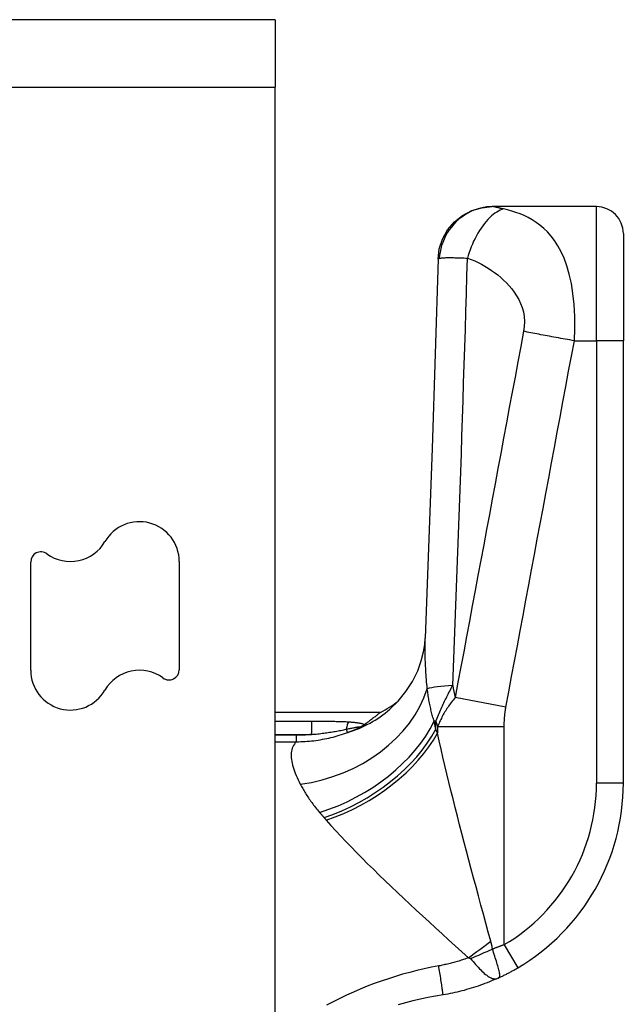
# Model space of a CAD drawing. Header units: inches. Extents: x 12 to 399, y 35 to 190.
# Tile 260 of 355: x 234.628 to 235.514, y 131.722 to 133.167. Entities that reach past the tile are written whole.
import ezdxf

# ---------------------------------------------------------------- set-up
doc = ezdxf.new("R2010")
doc.units = ezdxf.units.IN
doc.header["$MEASUREMENT"] = 0
doc.layers.add('Visible Edges(ANSI)', color=7, linetype='Continuous', lineweight=25)
doc.layers.add('Visible Tangent Edges(ANSI)', color=7, linetype='Continuous', lineweight=25)

msp = doc.modelspace()

# ---------------------------------------------------------------- linework, layer by layer
at = {"layer": 'Visible Edges(ANSI)'}
for p, q in [((235.0034, 133.1672), (234.1684, 133.1672)), ((235.0034, 133.1672), (235.0034, 133.0682)), ((235.0034, 96.4652), (235.0034, 133.0682)), ((235.3228, 132.8928), (235.3216, 132.8928)), ((235.4749, 132.8928), (235.3228, 132.8928)), ((235.5143, 132.8534), (235.5143, 132.696)), ((235.5143, 132.0469), (235.5143, 132.696)), ((234.6444, 132.2124), (234.6444, 132.3712)), ((234.8624, 132.372), (234.8624, 132.2132)), ((235.1576, 132.1503), (235.0034, 132.1503)), ((235.1349, 132.133), (235.1342, 132.1324))]:
    msp.add_line(p, q, dxfattribs=at)
at = {"layer": 'Visible Edges(ANSI)', "flags": 128}
for points in [[(235.2423, 132.8156), (235.2442, 132.8308), (235.249, 132.8453), (235.2564, 132.8587), (235.2663, 132.8703), (235.2783, 132.8799), (235.2918, 132.887), (235.3065, 132.8913), (235.3216, 132.8928)], [(235.2423, 132.8156), (235.2336, 132.5376), (235.2235, 132.2594)], [(235.1716, 132.1552), (235.1839, 132.1672), (235.1952, 132.181), (235.2049, 132.1961), (235.2124, 132.2114), (235.2177, 132.226), (235.221, 132.2392), (235.2228, 132.2504), (235.2235, 132.2594)], [(235.1576, 132.1503), (235.1576, 132.1503), (235.1575, 132.1502), (235.1573, 132.15), (235.157, 132.1498), (235.1566, 132.1495), (235.1562, 132.1492), (235.1556, 132.1488), (235.155, 132.1483), (235.1544, 132.1478), (235.1536, 132.1472), (235.1528, 132.1465), (235.1518, 132.1458), (235.1509, 132.145), (235.1498, 132.1442), (235.1486, 132.1433), (235.1474, 132.1424), (235.1461, 132.1414), (235.1447, 132.1403), (235.1433, 132.1392), (235.1418, 132.1381), (235.1402, 132.1369), (235.1385, 132.1356), (235.1368, 132.1343), (235.1349, 132.133)], [(235.1342, 132.1324), (235.134, 132.1323), (235.1337, 132.1321), (235.1335, 132.1319), (235.1332, 132.1318), (235.133, 132.1316), (235.1327, 132.1314), (235.1324, 132.1312), (235.1321, 132.131), (235.1318, 132.1308), (235.1314, 132.1306), (235.1311, 132.1304), (235.1307, 132.1302), (235.1303, 132.13), (235.13, 132.1298), (235.1296, 132.1296), (235.1292, 132.1294), (235.1289, 132.1292), (235.1285, 132.129), (235.1281, 132.1288), (235.1277, 132.1286), (235.1274, 132.1284), (235.127, 132.1282), (235.1266, 132.128), (235.1262, 132.1278)], [(235.3307, 131.7607), (235.3319, 131.7612), (235.3331, 131.7618), (235.3343, 131.7623), (235.3355, 131.7629), (235.3367, 131.7635), (235.3379, 131.7641), (235.3391, 131.7647), (235.3404, 131.7653), (235.3416, 131.7659), (235.3428, 131.7665), (235.344, 131.7671), (235.3452, 131.7678), (235.3464, 131.7684), (235.3476, 131.769), (235.3488, 131.7697), (235.35, 131.7703), (235.3512, 131.771), (235.3524, 131.7717), (235.3536, 131.7723), (235.3548, 131.773), (235.356, 131.7737), (235.3572, 131.7744), (235.3584, 131.775), (235.3595, 131.7757)], [(235.3307, 131.7607), (235.3275, 131.7592), (235.3243, 131.7578), (235.321, 131.7564), (235.3177, 131.755), (235.3144, 131.7537), (235.3111, 131.7524), (235.3078, 131.7512), (235.3044, 131.75), (235.3011, 131.7488), (235.2977, 131.7477), (235.2943, 131.7466), (235.2909, 131.7456), (235.2875, 131.7446), (235.2841, 131.7436), (235.2807, 131.7426), (235.2773, 131.7417), (235.2738, 131.7409), (235.2704, 131.7401), (235.2669, 131.7393), (235.2635, 131.7385), (235.26, 131.7378), (235.2565, 131.7372), (235.2531, 131.7366), (235.2496, 131.736)], [(235.2496, 131.736), (235.2385, 131.7341), (235.2275, 131.7319), (235.2165, 131.7296), (235.2055, 131.727), (235.1946, 131.7242), (235.1838, 131.7212)]]:
    msp.add_lwpolyline(points, dxfattribs=at)
at = {"layer": 'Visible Edges(ANSI)'}
for centre, radius, start, end in [((235.4749, 132.8534), 0.0394, 0, 90), ((234.804, 132.372), 0.0584, 0, 150), ((234.7028, 132.4304), 0.0584, 233.7469, 330), ((234.6594, 132.3712), 0.015, 53.7469, 180), ((234.8474, 132.2132), 0.015, 233.7469, 0), ((234.7028, 132.2124), 0.0584, 180, 330), ((234.804, 132.154), 0.0584, 53.7469, 150), ((235.0648, 132.3239), 0.1969, 298.1462, 307.2505), ((235.1993, 132.0469), 0.315, 300.5805, 0)]:
    msp.add_arc(centre, radius, start, end, dxfattribs=at)
at = {"layer": 'Visible Tangent Edges(ANSI)'}
for p, q in [((234.1684, 133.0682), (235.0034, 133.0682)), ((235.4749, 132.696), (235.4749, 132.8928)), ((235.4424, 132.696), (235.4749, 132.696)), ((235.5143, 132.696), (235.4749, 132.696)), ((235.4749, 132.696), (235.4749, 132.0469)), ((235.3419, 132.1584), (235.2674, 132.1723)), ((235.0568, 132.1372), (235.0034, 132.1372)), ((235.0568, 132.1372), (235.0568, 132.1182)), ((235.239, 132.1375), (235.2365, 132.1375)), ((235.239, 132.126), (235.239, 132.1375)), ((235.3395, 132.1293), (235.2415, 132.1293)), ((235.2415, 132.1293), (235.2415, 132.1202)), ((235.3395, 131.8096), (235.3395, 132.1293)), ((235.0034, 132.1182), (235.0568, 132.1182)), ((235.0343, 132.1169), (235.0034, 132.1169)), ((235.0343, 132.1075), (235.0343, 132.1169)), ((235.1095, 132.121), (235.1077, 132.1258)), ((235.0034, 132.1075), (235.0343, 132.1075)), ((235.5143, 132.0469), (235.4749, 132.0469)), ((235.3395, 131.8096), (235.3595, 131.7757))]:
    msp.add_line(p, q, dxfattribs=at)
at = {"layer": 'Visible Tangent Edges(ANSI)', "flags": 128}
for points in [[(235.3228, 132.8928), (235.3183, 132.8927), (235.3137, 132.8923), (235.3091, 132.8915), (235.3044, 132.8905), (235.2997, 132.8892), (235.295, 132.8875), (235.2904, 132.8855), (235.2858, 132.8832), (235.2813, 132.8805), (235.277, 132.8776), (235.2729, 132.8743), (235.269, 132.8708), (235.2653, 132.867), (235.2619, 132.8629), (235.2587, 132.8587), (235.2559, 132.8543), (235.2533, 132.8498), (235.2511, 132.8451), (235.2491, 132.8404), (235.2475, 132.8357), (235.2462, 132.8309), (235.2452, 132.8262), (235.2445, 132.8215), (235.2441, 132.8169)], [(235.3382, 132.8894), (235.3373, 132.8896), (235.3365, 132.8898), (235.3357, 132.89), (235.3348, 132.8902), (235.3341, 132.8903), (235.3333, 132.8905), (235.3325, 132.8907), (235.3318, 132.8909), (235.3311, 132.8911), (235.3304, 132.8912), (235.3297, 132.8914), (235.329, 132.8916), (235.3283, 132.8918), (235.3276, 132.8919), (235.327, 132.8921), (235.3264, 132.8922), (235.3258, 132.8924), (235.3253, 132.8925), (235.3248, 132.8926), (235.3243, 132.8927), (235.3239, 132.8927), (235.3235, 132.8928), (235.3231, 132.8928), (235.3228, 132.8928)], [(235.3382, 132.8894), (235.3359, 132.8886), (235.3334, 132.8876), (235.331, 132.8864), (235.3284, 132.8849), (235.3259, 132.8832), (235.3233, 132.8813), (235.3207, 132.8791), (235.3181, 132.8767), (235.3155, 132.874), (235.3129, 132.8711), (235.3104, 132.8681), (235.3079, 132.8648), (235.3055, 132.8613), (235.3031, 132.8577), (235.3008, 132.854), (235.2987, 132.8501), (235.2966, 132.8461), (235.2946, 132.8421), (235.2928, 132.8379), (235.2911, 132.8338), (235.2895, 132.8296), (235.2881, 132.8255), (235.2867, 132.8213), (235.2855, 132.8172)], [(235.4424, 132.696), (235.4432, 132.714), (235.4431, 132.7318), (235.4422, 132.749), (235.4404, 132.7652), (235.438, 132.7802), (235.4349, 132.7938), (235.4313, 132.806), (235.4273, 132.817), (235.4229, 132.8267), (235.4183, 132.8353), (235.4134, 132.8429), (235.4082, 132.8496), (235.403, 132.8556), (235.3975, 132.8609), (235.3919, 132.8656), (235.3863, 132.8697), (235.3805, 132.8734), (235.3746, 132.8767), (235.3687, 132.8796), (235.3627, 132.8821), (235.3566, 132.8843), (235.3505, 132.8863), (235.3444, 132.888), (235.3382, 132.8894)], [(235.2423, 132.8156), (235.2423, 132.8157), (235.2423, 132.8157), (235.2423, 132.8158), (235.2423, 132.8158), (235.2424, 132.8159), (235.2424, 132.8159), (235.2424, 132.816), (235.2425, 132.816), (235.2425, 132.8161), (235.2426, 132.8161), (235.2427, 132.8162), (235.2427, 132.8163), (235.2428, 132.8163), (235.2429, 132.8164), (235.243, 132.8164), (235.2431, 132.8165), (235.2432, 132.8165), (235.2433, 132.8166), (235.2434, 132.8166), (235.2435, 132.8167), (235.2437, 132.8167), (235.2438, 132.8168), (235.244, 132.8168), (235.2441, 132.8169)], [(235.2441, 132.8169), (235.2448, 132.817), (235.2456, 132.8172), (235.2465, 132.8174), (235.2475, 132.8175), (235.2486, 132.8176), (235.2499, 132.8178), (235.2512, 132.8178), (235.2527, 132.8179), (235.2542, 132.818), (235.2559, 132.818), (235.2577, 132.8181), (235.2596, 132.8181), (235.2615, 132.8181), (235.2633, 132.818), (235.2652, 132.818), (235.2671, 132.8179), (235.2692, 132.8179), (235.2712, 132.8178), (235.2734, 132.8177), (235.2757, 132.8177), (235.278, 132.8176), (235.2804, 132.8175), (235.2829, 132.8173), (235.2855, 132.8172)], [(235.2638, 132.19), (235.2648, 132.2162), (235.2659, 132.2423), (235.2669, 132.2684), (235.2679, 132.2946), (235.2689, 132.3207), (235.2699, 132.3469), (235.2709, 132.373), (235.2718, 132.3991), (235.2728, 132.4253), (235.2737, 132.4514), (235.2747, 132.4775), (235.2756, 132.5037), (235.2765, 132.5298), (235.2774, 132.5559), (235.2782, 132.5821), (235.2791, 132.6082), (235.2799, 132.6343), (235.2808, 132.6605), (235.2816, 132.6866), (235.2824, 132.7127), (235.2832, 132.7389), (235.284, 132.765), (235.2848, 132.7911), (235.2855, 132.8172)], [(235.2855, 132.8172), (235.2909, 132.8153), (235.2961, 132.8131), (235.3013, 132.8107), (235.3063, 132.8082), (235.3112, 132.8054), (235.316, 132.8024), (235.3208, 132.7993), (235.3254, 132.796), (235.3299, 132.7925), (235.3343, 132.7888), (235.3386, 132.785), (235.3428, 132.7809), (235.3468, 132.7766), (235.3506, 132.7721), (235.3542, 132.7673), (235.3576, 132.7621), (235.3607, 132.7567), (235.3635, 132.7509), (235.3658, 132.7448), (235.3676, 132.7382), (235.3687, 132.7314), (235.3692, 132.7243), (235.3689, 132.7171), (235.3679, 132.7099)], [(235.3679, 132.7099), (235.3637, 132.6876), (235.3595, 132.6651), (235.3553, 132.6427), (235.3511, 132.6203), (235.3469, 132.5979), (235.3427, 132.5755), (235.3385, 132.5531), (235.3344, 132.5307), (235.3302, 132.5083), (235.326, 132.4859), (235.3218, 132.4635), (235.3176, 132.4411), (235.3134, 132.4188), (235.3093, 132.3964), (235.3051, 132.374), (235.3009, 132.3516), (235.2967, 132.3292), (235.2925, 132.3068), (235.2883, 132.2844), (235.2841, 132.262), (235.28, 132.2396), (235.2758, 132.2172), (235.2716, 132.1948), (235.2674, 132.1723)], [(235.4424, 132.696), (235.439, 132.6965), (235.4357, 132.6971), (235.4324, 132.6977), (235.429, 132.6983), (235.4257, 132.6989), (235.4224, 132.6995), (235.419, 132.7001), (235.4157, 132.7007), (235.4124, 132.7013), (235.4092, 132.7019), (235.4059, 132.7025), (235.4027, 132.7031), (235.3995, 132.7037), (235.3964, 132.7043), (235.3933, 132.7049), (235.3902, 132.7055), (235.3872, 132.706), (235.3843, 132.7066), (235.3814, 132.7072), (235.3785, 132.7077), (235.3758, 132.7083), (235.3731, 132.7088), (235.3704, 132.7094), (235.3679, 132.7099)], [(235.3419, 132.1584), (235.3461, 132.1808), (235.3503, 132.2033), (235.3545, 132.2257), (235.3587, 132.2481), (235.3629, 132.2704), (235.3671, 132.2928), (235.3712, 132.3152), (235.3754, 132.3376), (235.3796, 132.36), (235.3838, 132.3824), (235.388, 132.4048), (235.3922, 132.4272), (235.3964, 132.4496), (235.4005, 132.472), (235.4047, 132.4944), (235.4089, 132.5168), (235.4131, 132.5392), (235.4173, 132.5616), (235.4215, 132.584), (235.4257, 132.6064), (235.4298, 132.6287), (235.434, 132.6512), (235.4382, 132.6736), (235.4424, 132.696)], [(235.2265, 132.185), (235.2262, 132.1885), (235.2259, 132.1919), (235.2256, 132.1954), (235.2253, 132.1987), (235.2251, 132.2021), (235.2248, 132.2054), (235.2246, 132.2087), (235.2244, 132.212), (235.2242, 132.2152), (235.224, 132.2184), (235.2239, 132.2216), (235.2237, 132.2247), (235.2236, 132.2278), (235.2235, 132.2309), (235.2234, 132.2339), (235.2233, 132.2369), (235.2233, 132.2399), (235.2232, 132.2428), (235.2232, 132.2457), (235.2232, 132.2485), (235.2232, 132.2513), (235.2233, 132.254), (235.2234, 132.2568), (235.2235, 132.2594)], [(235.2365, 132.1375), (235.236, 132.1393), (235.2354, 132.1411), (235.2349, 132.143), (235.2344, 132.1449), (235.2338, 132.1467), (235.2333, 132.1486), (235.2328, 132.1505), (235.2324, 132.1525), (235.2319, 132.1544), (235.2315, 132.1564), (235.231, 132.1583), (235.2306, 132.1603), (235.2302, 132.1623), (235.2298, 132.1643), (235.2294, 132.1664), (235.229, 132.1684), (235.2287, 132.1704), (235.2283, 132.1725), (235.228, 132.1746), (235.2277, 132.1766), (235.2274, 132.1787), (235.2271, 132.1808), (235.2268, 132.1829), (235.2265, 132.185)], [(235.239, 132.1375), (235.2399, 132.1398), (235.2409, 132.1422), (235.2418, 132.1445), (235.2428, 132.1468), (235.2438, 132.1491), (235.2447, 132.1513), (235.2457, 132.1536), (235.2468, 132.1558), (235.2478, 132.158), (235.2488, 132.1603), (235.2498, 132.1625), (235.2509, 132.1646), (235.2519, 132.1668), (235.253, 132.169), (235.254, 132.1711), (235.2551, 132.1733), (235.2562, 132.1754), (235.2572, 132.1775), (235.2583, 132.1796), (235.2594, 132.1817), (235.2605, 132.1838), (235.2616, 132.1859), (235.2627, 132.188), (235.2638, 132.19)], [(235.2674, 132.1723), (235.2659, 132.1705), (235.2644, 132.1687), (235.263, 132.1669), (235.2616, 132.1651), (235.2603, 132.1633), (235.259, 132.1615), (235.2577, 132.1597), (235.2565, 132.1579), (235.2553, 132.1561), (235.2542, 132.1543), (235.2531, 132.1525), (235.252, 132.1508), (235.251, 132.149), (235.25, 132.1472), (235.249, 132.1454), (235.2481, 132.1436), (235.2472, 132.1418), (235.2463, 132.1401), (235.2454, 132.1383), (235.2446, 132.1365), (235.2438, 132.1347), (235.243, 132.1329), (235.2423, 132.1311), (235.2415, 132.1293)], [(235.3395, 132.1293), (235.3395, 132.1305), (235.3395, 132.1317), (235.3395, 132.133), (235.3396, 132.1342), (235.3396, 132.1354), (235.3396, 132.1366), (235.3397, 132.1378), (235.3397, 132.139), (235.3398, 132.1402), (235.3399, 132.1414), (235.34, 132.1426), (235.3401, 132.1438), (235.3402, 132.1451), (235.3403, 132.1463), (235.3404, 132.1475), (235.3405, 132.1487), (235.3406, 132.1499), (235.3408, 132.1511), (235.341, 132.1523), (235.3411, 132.1535), (235.3413, 132.1547), (235.3415, 132.156), (235.3417, 132.1572), (235.3419, 132.1584)], [(235.1108, 132.1362), (235.1086, 132.1363), (235.1064, 132.1365), (235.1042, 132.1366), (235.1019, 132.1367), (235.0997, 132.1367), (235.0974, 132.1368), (235.0952, 132.1369), (235.0929, 132.1369), (235.0907, 132.137), (235.0884, 132.137), (235.0861, 132.137), (235.0839, 132.1371), (235.0816, 132.1371), (235.0794, 132.1371), (235.0771, 132.1371), (235.0749, 132.1372), (235.0726, 132.1372), (235.0703, 132.1372), (235.0681, 132.1372), (235.0658, 132.1372), (235.0636, 132.1372), (235.0613, 132.1372), (235.059, 132.1372), (235.0568, 132.1372)], [(235.1077, 132.1258), (235.1091, 132.1261), (235.1105, 132.1264), (235.1118, 132.1267), (235.1132, 132.127), (235.1145, 132.1272), (235.1158, 132.1275), (235.1171, 132.1278), (235.1183, 132.128), (235.1195, 132.1283), (235.1207, 132.1285), (235.1218, 132.1287), (235.1229, 132.1289), (235.1239, 132.129), (235.1248, 132.1292), (235.1257, 132.1293), (235.1264, 132.1293), (235.127, 132.1293), (235.1274, 132.1293), (235.1277, 132.1292), (235.1277, 132.129), (235.1276, 132.1288), (235.1273, 132.1285), (235.1268, 132.1282), (235.1262, 132.1278)], [(235.1095, 132.121), (235.1102, 132.1212), (235.1109, 132.1215), (235.1116, 132.1218), (235.1123, 132.122), (235.113, 132.1223), (235.1137, 132.1226), (235.1144, 132.1228), (235.1151, 132.1231), (235.1158, 132.1234), (235.1165, 132.1237), (235.1172, 132.1239), (235.1179, 132.1242), (235.1186, 132.1245), (235.1193, 132.1248), (235.12, 132.1251), (235.1207, 132.1254), (235.1214, 132.1257), (235.1221, 132.126), (235.1228, 132.1263), (235.1235, 132.1266), (235.1241, 132.1269), (235.1248, 132.1272), (235.1255, 132.1275), (235.1262, 132.1278)], [(235.1342, 132.1324), (235.1336, 132.1327), (235.1329, 132.133), (235.1322, 132.1333), (235.1314, 132.1335), (235.1305, 132.1338), (235.1296, 132.134), (235.1287, 132.1342), (235.1278, 132.1344), (235.1268, 132.1345), (235.1258, 132.1347), (235.1248, 132.1349), (235.1238, 132.135), (235.1228, 132.1352), (235.1217, 132.1353), (235.1207, 132.1354), (235.1196, 132.1355), (235.1185, 132.1356), (235.1174, 132.1357), (235.1164, 132.1358), (235.1153, 132.1359), (235.1142, 132.136), (235.113, 132.1361), (235.1119, 132.1361), (235.1108, 132.1362)], [(235.239, 132.126), (235.2389, 132.1265), (235.2388, 132.127), (235.2387, 132.1275), (235.2386, 132.128), (235.2385, 132.1284), (235.2384, 132.1289), (235.2383, 132.1294), (235.2382, 132.1299), (235.2381, 132.1304), (235.238, 132.1308), (235.2379, 132.1313), (235.2378, 132.1318), (235.2377, 132.1323), (235.2376, 132.1327), (235.2375, 132.1332), (235.2374, 132.1337), (235.2373, 132.1342), (235.2372, 132.1346), (235.2371, 132.1351), (235.2369, 132.1356), (235.2368, 132.1361), (235.2367, 132.1365), (235.2366, 132.137), (235.2365, 132.1375)], [(235.0343, 132.1075), (235.0375, 132.1075), (235.0407, 132.1076), (235.044, 132.1077), (235.0472, 132.1079), (235.0504, 132.1081), (235.0536, 132.1084), (235.0567, 132.1087), (235.0599, 132.109), (235.0631, 132.1094), (235.0663, 132.1099), (235.0694, 132.1104), (235.0726, 132.111), (235.0757, 132.1116), (235.0789, 132.1122), (235.082, 132.1129), (235.0851, 132.1136), (235.0882, 132.1144), (235.0913, 132.1152), (235.0943, 132.1161), (235.0974, 132.117), (235.1004, 132.1179), (235.1035, 132.1189), (235.1065, 132.1199), (235.1095, 132.121)], [(235.0568, 132.1182), (235.0558, 132.1181), (235.0549, 132.118), (235.054, 132.1179), (235.053, 132.1178), (235.0521, 132.1177), (235.0512, 132.1176), (235.0502, 132.1175), (235.0493, 132.1175), (235.0484, 132.1174), (235.0474, 132.1173), (235.0465, 132.1173), (235.0456, 132.1172), (235.0446, 132.1171), (235.0437, 132.1171), (235.0428, 132.117), (235.0418, 132.117), (235.0409, 132.117), (235.0399, 132.1169), (235.039, 132.1169), (235.0381, 132.1169), (235.0371, 132.1169), (235.0362, 132.1169), (235.0353, 132.1169), (235.0343, 132.1169)], [(235.0568, 132.1182), (235.059, 132.1184), (235.0612, 132.1186), (235.0635, 132.1188), (235.0657, 132.119), (235.0679, 132.1192), (235.0701, 132.1195), (235.0723, 132.1198), (235.0745, 132.1201), (235.0766, 132.1203), (235.0788, 132.1207), (235.0809, 132.121), (235.0831, 132.1213), (235.0852, 132.1216), (235.0873, 132.122), (235.0894, 132.1224), (235.0915, 132.1227), (235.0936, 132.1231), (235.0957, 132.1235), (235.0977, 132.1239), (235.0998, 132.1242), (235.1018, 132.1246), (235.1038, 132.125), (235.1057, 132.1254), (235.1077, 132.1258)], [(235.2415, 132.1202), (235.2414, 132.1204), (235.2413, 132.1207), (235.2412, 132.1209), (235.2411, 132.1212), (235.241, 132.1214), (235.2409, 132.1217), (235.2408, 132.1219), (235.2407, 132.1222), (235.2406, 132.1224), (235.2405, 132.1226), (235.2404, 132.1229), (235.2403, 132.1231), (235.2402, 132.1234), (235.2401, 132.1236), (235.24, 132.1239), (235.2398, 132.1241), (235.2397, 132.1243), (235.2396, 132.1246), (235.2395, 132.1248), (235.2394, 132.1251), (235.2393, 132.1253), (235.2392, 132.1256), (235.2391, 132.1258), (235.239, 132.126)], [(235.3198, 131.8147), (235.3161, 131.828), (235.3125, 131.8413), (235.3089, 131.8545), (235.3053, 131.8678), (235.3017, 131.8811), (235.2981, 131.8943), (235.2945, 131.9075), (235.291, 131.9206), (235.2875, 131.9337), (235.2841, 131.9468), (235.2807, 131.9597), (235.2773, 131.9727), (235.274, 131.9855), (235.2707, 131.9982), (235.2675, 132.0109), (235.2643, 132.0235), (235.2612, 132.0359), (235.2582, 132.0483), (235.2552, 132.0606), (235.2523, 132.0728), (235.2495, 132.0849), (235.2467, 132.0968), (235.2441, 132.1086), (235.2415, 132.1202)], [(235.0343, 132.1075), (235.0328, 132.1058), (235.0314, 132.1039), (235.0302, 132.102), (235.0292, 132.1), (235.0284, 132.0979), (235.0277, 132.0957), (235.0272, 132.0935), (235.0269, 132.0912), (235.0267, 132.0888), (235.0267, 132.0864), (235.0268, 132.0838), (235.0271, 132.0812), (235.0275, 132.0786), (235.0281, 132.0759), (235.0287, 132.0731), (235.0296, 132.0702), (235.0305, 132.0673), (235.0316, 132.0643), (235.0327, 132.0612), (235.034, 132.0581), (235.0354, 132.055), (235.0369, 132.0517), (235.0385, 132.0485), (235.0401, 132.0451)], [(235.0401, 132.0451), (235.041, 132.0435), (235.0419, 132.0419), (235.0428, 132.0403), (235.0437, 132.0386), (235.0446, 132.037), (235.0456, 132.0353), (235.0466, 132.0336), (235.0477, 132.0319), (235.0487, 132.0302), (235.0498, 132.0285), (235.051, 132.0268), (235.0521, 132.0251), (235.0533, 132.0234), (235.0545, 132.0216), (235.0558, 132.0199), (235.057, 132.0181), (235.0584, 132.0164), (235.0597, 132.0146), (235.0611, 132.0128), (235.0625, 132.011), (235.0639, 132.0092), (235.0653, 132.0074), (235.0668, 132.0056), (235.0683, 132.0038)], [(235.0683, 132.0038), (235.0686, 132.0035), (235.0689, 132.0032), (235.0691, 132.0029), (235.0694, 132.0026), (235.0697, 132.0023), (235.07, 132.002), (235.0702, 132.0016), (235.0705, 132.0013), (235.0708, 132.001), (235.071, 132.0007), (235.0713, 132.0004), (235.0716, 132.0001), (235.0719, 131.9998), (235.0721, 131.9994), (235.0724, 131.9991), (235.0727, 131.9988), (235.073, 131.9985), (235.0732, 131.9982), (235.0735, 131.9979), (235.0738, 131.9975), (235.0741, 131.9972), (235.0743, 131.9969), (235.0746, 131.9966), (235.0749, 131.9963)], [(235.0749, 131.9963), (235.075, 131.9961), (235.0752, 131.9959), (235.0753, 131.9958), (235.0755, 131.9956), (235.0756, 131.9955), (235.0757, 131.9953), (235.0759, 131.9951), (235.076, 131.995), (235.0762, 131.9948), (235.0763, 131.9947), (235.0764, 131.9945), (235.0766, 131.9943), (235.0767, 131.9942), (235.0769, 131.994), (235.077, 131.9939), (235.0771, 131.9937), (235.0773, 131.9935), (235.0774, 131.9934), (235.0776, 131.9932), (235.0777, 131.993), (235.0779, 131.9929), (235.078, 131.9927), (235.0781, 131.9926), (235.0783, 131.9924)], [(235.0783, 131.9924), (235.085, 131.9847), (235.0921, 131.9769), (235.0994, 131.9691), (235.1069, 131.9611), (235.1146, 131.953), (235.1226, 131.9449), (235.1307, 131.9367), (235.1389, 131.9285), (235.1474, 131.9202), (235.156, 131.9118), (235.1647, 131.9034), (235.1736, 131.8949), (235.1826, 131.8863), (235.1917, 131.8778), (235.2009, 131.8691), (235.2102, 131.8605), (235.2196, 131.8518), (235.2291, 131.8431), (235.2386, 131.8343), (235.2482, 131.8256), (235.2578, 131.8168), (235.2675, 131.808), (235.2772, 131.7992), (235.2869, 131.7905)], [(235.3223, 131.8032), (235.3222, 131.8037), (235.3221, 131.8042), (235.322, 131.8047), (235.322, 131.8052), (235.3219, 131.8057), (235.3218, 131.8062), (235.3217, 131.8067), (235.3216, 131.8072), (235.3215, 131.8077), (235.3214, 131.8082), (235.3213, 131.8087), (235.3212, 131.8091), (235.3211, 131.8096), (235.321, 131.8101), (235.3208, 131.8106), (235.3207, 131.811), (235.3206, 131.8115), (235.3205, 131.812), (235.3204, 131.8124), (235.3203, 131.8129), (235.3202, 131.8133), (235.32, 131.8138), (235.3199, 131.8142), (235.3198, 131.8147)], [(235.3395, 131.8096), (235.3388, 131.8094), (235.3381, 131.8091), (235.3374, 131.8088), (235.3367, 131.8085), (235.336, 131.8083), (235.3353, 131.808), (235.3345, 131.8077), (235.3338, 131.8074), (235.3331, 131.8072), (235.3324, 131.8069), (235.3317, 131.8066), (235.331, 131.8064), (235.3302, 131.8061), (235.3295, 131.8058), (235.3288, 131.8056), (235.3281, 131.8053), (235.3274, 131.805), (235.3266, 131.8048), (235.3259, 131.8045), (235.3252, 131.8042), (235.3245, 131.804), (235.3237, 131.8037), (235.323, 131.8035), (235.3223, 131.8032)], [(235.3307, 131.7607), (235.3315, 131.7611), (235.3321, 131.7617), (235.3325, 131.7624), (235.3328, 131.7632), (235.3329, 131.7642), (235.3329, 131.7653), (235.3328, 131.7665), (235.3326, 131.7678), (235.3324, 131.7693), (235.332, 131.771), (235.3316, 131.7727), (235.3311, 131.7746), (235.3305, 131.7766), (235.3299, 131.7787), (235.3293, 131.7808), (235.3286, 131.7831), (235.3279, 131.7855), (235.3271, 131.7879), (235.3264, 131.7903), (235.3256, 131.7929), (235.3248, 131.7954), (235.3239, 131.798), (235.3231, 131.8006), (235.3223, 131.8032)], [(235.2869, 131.7905), (235.2852, 131.7898), (235.2834, 131.7892), (235.2816, 131.7885), (235.2798, 131.7879), (235.278, 131.7873), (235.2762, 131.7867), (235.2744, 131.7861), (235.2726, 131.7856), (235.2708, 131.785), (235.269, 131.7845), (235.2672, 131.784), (235.2654, 131.7835), (235.2635, 131.783), (235.2617, 131.7825), (235.2599, 131.782), (235.258, 131.7816), (235.2562, 131.7811), (235.2544, 131.7807), (235.2525, 131.7803), (235.2507, 131.7799), (235.2489, 131.7795), (235.247, 131.7792), (235.2452, 131.7788), (235.2433, 131.7785)], [(235.2869, 131.7905), (235.2871, 131.7904), (235.2873, 131.7904), (235.2875, 131.7904), (235.2876, 131.7903), (235.2878, 131.7903), (235.2879, 131.7902), (235.2881, 131.7902), (235.2882, 131.7901), (235.2884, 131.7901), (235.2885, 131.79), (235.2886, 131.79), (235.2888, 131.7899), (235.2889, 131.7899), (235.289, 131.7898), (235.2891, 131.7898), (235.2892, 131.7897), (235.2893, 131.7897), (235.2894, 131.7896), (235.2895, 131.7895), (235.2896, 131.7895), (235.2897, 131.7894), (235.2898, 131.7893), (235.2898, 131.7893), (235.2899, 131.7892)], [(235.2899, 131.7892), (235.2918, 131.787), (235.2937, 131.7848), (235.2956, 131.7826), (235.2974, 131.7805), (235.2993, 131.7784), (235.3012, 131.7764), (235.303, 131.7744), (235.3049, 131.7726), (235.3067, 131.7708), (235.3085, 131.7691), (235.3102, 131.7675), (235.312, 131.766), (235.3137, 131.7647), (235.3154, 131.7635), (235.317, 131.7624), (235.3186, 131.7615), (235.3202, 131.7608), (235.3218, 131.7602), (235.3233, 131.7598), (235.3248, 131.7596), (235.3263, 131.7596), (235.3278, 131.7597), (235.3293, 131.7601), (235.3307, 131.7607)], [(235.2433, 131.7785), (235.2326, 131.7764), (235.222, 131.7742), (235.2114, 131.7717), (235.2008, 131.769), (235.1903, 131.7661), (235.1798, 131.763), (235.1694, 131.7597), (235.159, 131.7562), (235.1487, 131.7525), (235.1384, 131.7486), (235.1282, 131.7444), (235.1181, 131.7401), (235.1081, 131.7356), (235.0981, 131.7308), (235.0882, 131.7259), (235.0784, 131.7207)], [(235.2496, 131.736), (235.2496, 131.7361), (235.2496, 131.7363), (235.2496, 131.7367), (235.2495, 131.7373), (235.2495, 131.7381), (235.2493, 131.739), (235.2492, 131.7402), (235.249, 131.7415), (235.2488, 131.7431), (235.2485, 131.7448), (235.2483, 131.7467), (235.248, 131.7487), (235.2477, 131.7509), (235.2473, 131.7532), (235.2469, 131.7556), (235.2466, 131.7581), (235.2462, 131.7606), (235.2458, 131.7632), (235.2453, 131.7658), (235.2449, 131.7684), (235.2445, 131.771), (235.2441, 131.7736), (235.2437, 131.776), (235.2433, 131.7785)]]:
    msp.add_lwpolyline(points, dxfattribs=at)
at = {"layer": 'Visible Tangent Edges(ANSI)'}
msp.add_arc((235.1993, 132.0469), 0.2756, 300.5805, 0, dxfattribs=at)
for centre, major_axis, ratio, start_param, end_param in [((235.0401, 132.2), (0.1863, 0.0635), 0.76978, 4.456044, 5.771273), ((235.3384, 132.1761), (-0.118, 0.0048), 0.119705, 5.400993, 5.962795), ((235.6347, 135.668), (-0.2797, -3.6726), 0.09119, 5.963131, 5.978489), ((235.0426, 132.3039), (0.129, -0.1487), 0.924855, 5.892344, 6.283185), ((235.0683, 132.1375), (-0.1716, -0.0965), 0.627605, 1.231527, 2.411005), ((235.1108, 132.1173), (0.0011, 0.0197), 0.203793, 0.278045, 1.130973), ((235.7341, 135.6495), (-0.3833, -3.6723), 0.123492, 5.999185, 6.006887), ((235.0749, 132.126), (0.1702, 0.0989), 0.604176, 4.374903, 5.517504), ((235.0783, 132.1202), (0.1707, 0.0981), 0.594817, 4.382906, 5.514832), ((235.2869, 131.8147), (0.1588, 0.1164), 0.099559, 4.639553, 4.847409), ((235.2936, 131.8032), (0.1808, 0.0778), 0.058123, 4.666855, 4.846581)]:
    msp.add_ellipse(centre, major_axis=major_axis, ratio=ratio, start_param=start_param, end_param=end_param, dxfattribs=at)

doc.saveas('drawing.dxf')
